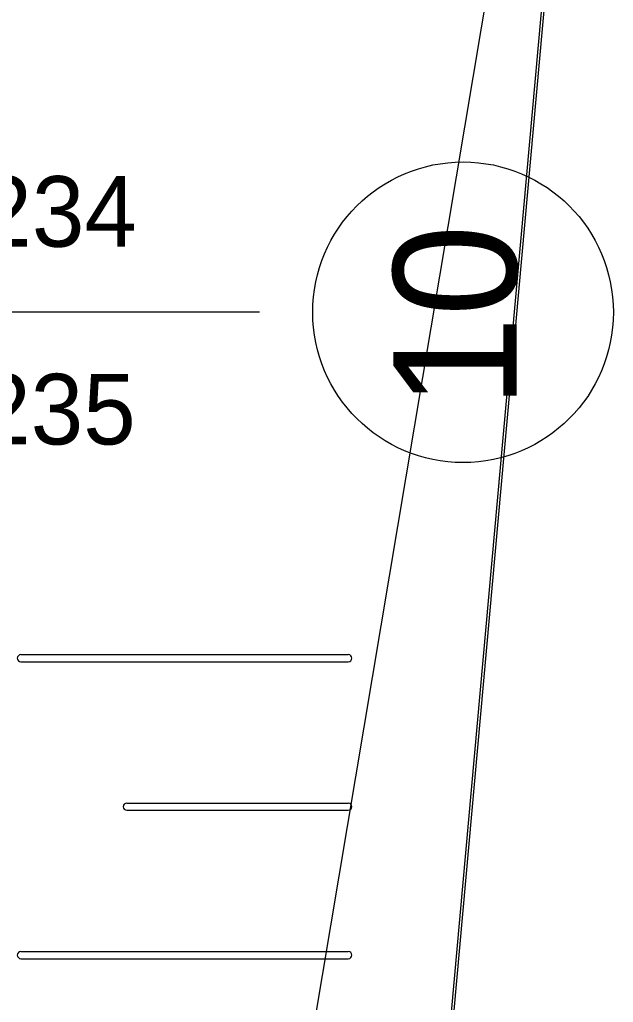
# Model space of a CAD drawing. Extents: x -264205 to -263659, y -1242401 to -1242060.
# Drawn here: x -263794.35 to -263790.15, y -1242144.77 to -1242137.81 of the extents above; entities that cross this region are included whole.
import ezdxf

# ---------------------------------------------------------------- set-up
doc = ezdxf.new("R2010")
doc.units = 0
for name, color, linetype in [('BOD_CISLO', 7, 'Continuous'), ('KFA_SO_10-1_PLACHTY', 7, 'Continuous'), ('OSI_STAVBY_KFA', 7, 'Continuous'), ('SITUACIA_DSP_2D', 7, 'Continuous')]:
    doc.layers.add(name, color=color, linetype=linetype)

msp = doc.modelspace()

# ---------------------------------------------------------------- linework, layer by layer
at = {"layer": 'KFA_SO_10-1_PLACHTY'}
msp.add_lwpolyline([(-263792.711, -1242160.574), (-263792.693, -1242160.586), (-263790.23, -1242133.231), (-263790.248, -1242133.216)], close=True, dxfattribs=at)
msp.add_lwpolyline([(-263790.3095, -1242133.2663), (-263794.6437, -1242159.079), (-263794.8712, -1242160.3355)], dxfattribs=at)
at = {"layer": 'OSI_STAVBY_KFA'}
for q in [(-263909.3428, -1242139.8822), (-263792.6528, -1242139.8822)]:
    msp.add_line((-263792.6528, -1242139.8822), q, dxfattribs=at)
msp.add_circle((-263791.2101, -1242139.8825), 1.0643, dxfattribs=at)
at = {"layer": 'SITUACIA_DSP_2D'}
for p, q in [((-263794.3419, -1242142.3062), (-263792.0227, -1242142.3062)), ((-263794.3419, -1242142.3562), (-263792.0227, -1242142.3562)), ((-263793.5919, -1242143.3573), (-263792.0227, -1242143.3573)), ((-263793.5919, -1242143.4073), (-263792.0227, -1242143.4073)), ((-263794.3419, -1242144.4084), (-263792.0227, -1242144.4084)), ((-263794.3419, -1242144.4584), (-263792.0227, -1242144.4584))]:
    msp.add_line(p, q, dxfattribs=at)
for centre, start, end in [((-263794.3419, -1242142.3312), 90, 270), ((-263792.0227, -1242142.3312), 270, 90), ((-263793.5919, -1242143.3823), 90, 180), ((-263793.5919, -1242143.3823), 180, 270), ((-263792.0227, -1242143.3823), 0, 90), ((-263792.0227, -1242143.3823), 270, 0), ((-263794.3419, -1242144.4334), 90, 270), ((-263792.0227, -1242144.4334), 270, 90)]:
    msp.add_arc(centre, 0.025, start, end, dxfattribs=at)

# ---------------------------------------------------------------- texts
at = {"layer": 'BOD_CISLO'}
for s, p in [('234', (-263794.6355, -1242139.4186)), ('235', (-263794.6439, -1242140.8183))]:
    msp.add_text(s, height=0.5, dxfattribs=at).set_placement(p)
at = {"layer": 'OSI_STAVBY_KFA'}
msp.add_text('10', height=0.875, rotation=90, dxfattribs=at).set_placement((-263790.8295, -1242140.5623))

doc.saveas('drawing.dxf')
